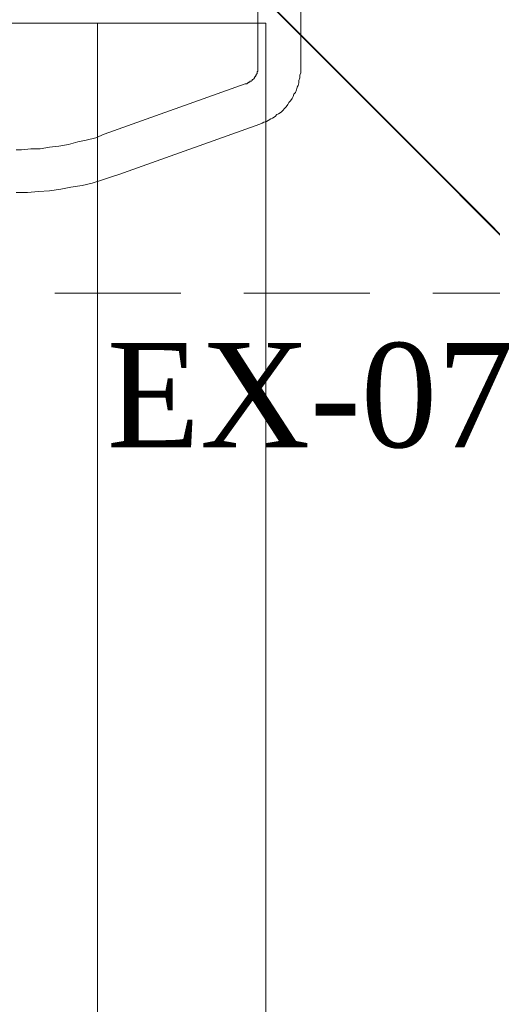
# Model space of a CAD drawing. Extents: x 3940905 to 4145695, y 925352 to 1109797.
# Tile 687 of 1056: x 4031875 to 4032156, y 1100731 to 1101317. Entities that reach past the tile are written whole.
import ezdxf

# ---------------------------------------------------------------- set-up
doc = ezdxf.new("R2010")
doc.units = 0
doc.header["$LTSCALE"] = 750
doc.header["$MEASUREMENT"] = 0
doc.linetypes.add('DASHED', pattern=[0.75, 0.5, -0.25])
doc.layers.get('0').update_dxf_attribs({"linetype": 'CONTINUOUS', "lineweight": 0})
doc.layers.add('CKD Equipments', color=252, linetype='CONTINUOUS', lineweight=0)
doc.layers.add('PDF_A - TEXT', color=7, linetype='CONTINUOUS')
doc.styles.add('CKD_Dimension Text', font='BOOKOS.TTF')

# ---------------------------------------------------------------- blocks, each defined once
blk = doc.blocks.new('3')
at = {"color": 1, "linetype": 'DASHED', "ltscale": 0.2, "const_width": 1}
blk.add_lwpolyline([(4045037.1, 1046868.24), (4044137.1, 1047768.24)], dxfattribs=at)
at = {"color": 1, "linetype": 'DASHED', "ltscale": 0.2}
blk.add_lwpolyline([(4044137.1, 1047768.24), (4045037.1, 1047768.24), (4045037.1, 1046868.24), (4044137.1, 1046868.24)], close=True, dxfattribs=at)

msp = doc.modelspace()

# ---------------------------------------------------------------- linework, layer by layer
at = {"layer": 'CKD Equipments', "color": 252}
for p, q in [((4032016.74, 1101970.98, -7.61), (4032016.74, 1101288.16, -7.61)), ((4032042.18, 1101288.16, -7.61), (4032042.18, 1101970.98, -7.61)), ((4032015.72, 1101284.09, -7.61), (4032015.21, 1101283.58, -7.61)), ((4032016.23, 1101285.11, -7.61), (4032015.72, 1101284.6, -7.61)), ((4032015.72, 1101284.6, -7.61), (4032015.72, 1101284.09, -7.61)), ((4032016.74, 1101286.63, -7.61), (4032016.23, 1101286.12, -7.61)), ((4032016.23, 1101286.12, -7.61), (4032016.23, 1101285.61, -7.61)), ((4032016.23, 1101285.61, -7.61), (4032016.23, 1101285.11, -7.61)), ((4032016.74, 1101288.16, -7.61), (4032016.74, 1101287.65, -7.61)), ((4032016.74, 1101287.65, -7.61), (4032016.74, 1101287.14, -7.61)), ((4032016.74, 1101287.14, -7.61), (4032016.74, 1101286.63, -7.61)), ((4032041.67, 1101284.09, -7.61), (4032042.18, 1101285.61, -7.61)), ((4032041.67, 1101282.56, -7.61), (4032041.67, 1101284.09, -7.61)), ((4032042.18, 1101287.14, -7.61), (4032042.18, 1101288.16, -7.61)), ((4032042.18, 1101285.61, -7.61), (4032042.18, 1101287.14, -7.61)), ((4032009.1, 1101279, -7.61), (4031925.15, 1101248.98, -7.61)), ((4032009.61, 1101279, -7.61), (4032009.1, 1101279, -7.61)), ((4032010.12, 1101279, -7.61), (4032009.61, 1101279, -7.61)), ((4032010.63, 1101279.51, -7.61), (4032010.12, 1101279, -7.61)), ((4032011.14, 1101279.51, -7.61), (4032010.63, 1101279.51, -7.61)), ((4032011.65, 1101280.02, -7.61), (4032011.14, 1101280.02, -7.61)), ((4032011.14, 1101280.02, -7.61), (4032011.14, 1101279.51, -7.61)), ((4032012.16, 1101280.53, -7.61), (4032011.65, 1101280.02, -7.61)), ((4032012.67, 1101280.53, -7.61), (4032012.16, 1101280.53, -7.61)), ((4032013.17, 1101281.03, -7.61), (4032012.67, 1101280.53, -7.61)), ((4032013.68, 1101281.54, -7.61), (4032013.17, 1101281.54, -7.61)), ((4032013.17, 1101281.54, -7.61), (4032013.17, 1101281.03, -7.61)), ((4032014.19, 1101282.05, -7.61), (4032013.68, 1101281.54, -7.61)), ((4032014.7, 1101282.56, -7.61), (4032014.19, 1101282.05, -7.61)), ((4032015.21, 1101283.07, -7.61), (4032014.7, 1101283.07, -7.61)), ((4032014.7, 1101283.07, -7.61), (4032014.7, 1101282.56, -7.61)), ((4032015.21, 1101283.58, -7.61), (4032015.21, 1101283.07, -7.61)), ((4032040.14, 1101276.96, -7.61), (4032040.65, 1101277.98, -7.61)), ((4032040.65, 1101277.98, -7.61), (4032041.16, 1101279.51, -7.61)), ((4032041.16, 1101281.03, -7.61), (4032041.67, 1101282.56, -7.61)), ((4032041.16, 1101279.51, -7.61), (4032041.16, 1101281.03, -7.61)), ((4032037.6, 1101271.37, -7.61), (4032038.11, 1101272.89, -7.61)), ((4032038.11, 1101272.89, -7.61), (4032039.12, 1101273.91, -7.61)), ((4032039.12, 1101273.91, -7.61), (4032039.63, 1101275.44, -7.61)), ((4032039.63, 1101275.44, -7.61), (4032040.14, 1101276.96, -7.61)), ((4032033.53, 1101265.26, -7.61), (4032034.55, 1101266.79, -7.61)), ((4032034.55, 1101266.79, -7.61), (4032035.05, 1101267.81, -7.61)), ((4032035.05, 1101267.81, -7.61), (4032036.07, 1101268.82, -7.61)), ((4032036.07, 1101268.82, -7.61), (4032037.09, 1101270.35, -7.61)), ((4032037.09, 1101270.35, -7.61), (4032037.6, 1101271.37, -7.61)), ((4032026.91, 1101259.66, -7.61), (4032027.93, 1101260.68, -7.61)), ((4032027.93, 1101260.68, -7.61), (4032028.95, 1101261.19, -7.61)), ((4032028.95, 1101261.19, -7.61), (4032030.47, 1101262.21, -7.61)), ((4032030.47, 1101262.21, -7.61), (4032031.49, 1101263.23, -7.61)), ((4032031.49, 1101263.23, -7.61), (4032032.51, 1101264.24, -7.61)), ((4032032.51, 1101264.24, -7.61), (4032033.53, 1101265.26, -7.61)), ((4031933.8, 1101225.07, -7.61), (4032017.75, 1101255.09, -7.61)), ((4032017.75, 1101255.09, -7.61), (4032019.28, 1101255.59, -7.61)), ((4032019.28, 1101255.59, -7.61), (4032020.3, 1101256.1, -7.61)), ((4032020.3, 1101256.1, -7.61), (4032021.82, 1101256.61, -7.61)), ((4032021.82, 1101256.61, -7.61), (4032022.84, 1101257.12, -7.61)), ((4032022.84, 1101257.12, -7.61), (4032024.37, 1101258.14, -7.61)), ((4032024.37, 1101258.14, -7.61), (4032025.39, 1101258.65, -7.61)), ((4032025.39, 1101258.65, -7.61), (4032026.91, 1101259.66, -7.61)), ((4031925.15, 1101248.98, -7.61), (4031920.06, 1101246.94, -7.61)), ((4031903.78, 1101242.87, -7.61), (4031898.18, 1101241.86, -7.61)), ((4031909.38, 1101244.4, -7.61), (4031903.78, 1101242.87, -7.61)), ((4031914.47, 1101245.42, -7.61), (4031909.38, 1101244.4, -7.61)), ((4031920.06, 1101246.94, -7.61), (4031914.47, 1101245.42, -7.61)), ((4031875.8, 1101239.82, -7.61), (4031872.74, 1101239.82, -7.61)), ((4031881.39, 1101240.33, -7.61), (4031875.8, 1101239.82, -7.61)), ((4031886.99, 1101240.33, -7.61), (4031881.39, 1101240.33, -7.61)), ((4031892.59, 1101241.35, -7.61), (4031886.99, 1101240.33, -7.61)), ((4031898.18, 1101241.86, -7.61), (4031892.59, 1101241.35, -7.61)), ((4031930.75, 1101224.05, -7.61), (4031933.8, 1101225.07, -7.61)), ((4031911.92, 1101218.45, -7.61), (4031918.03, 1101219.98, -7.61)), ((4031918.03, 1101219.98, -7.61), (4031924.64, 1101222.01, -7.61)), ((4031924.64, 1101222.01, -7.61), (4031930.75, 1101224.05, -7.61)), ((4031872.74, 1101214.38, -7.61), (4031879.36, 1101214.38, -7.61)), ((4031879.36, 1101214.38, -7.61), (4031885.97, 1101214.89, -7.61)), ((4031885.97, 1101214.89, -7.61), (4031892.59, 1101215.4, -7.61)), ((4031892.59, 1101215.4, -7.61), (4031899.2, 1101216.42, -7.61)), ((4031899.2, 1101216.42, -7.61), (4031905.31, 1101217.43, -7.61)), ((4031905.31, 1101217.43, -7.61), (4031911.92, 1101218.45, -7.61))]:
    msp.add_line(p, q, dxfattribs=at)
at = {"layer": 'CKD Equipments', "color": 252, "true_color": 0x989898}
for p, q in [((4032021.32, 1101315.13, -7.61), (4031280.99, 1101315.13, -7.61)), ((4031921.08, 1100108.73, -7.61), (4031921.08, 1101315.13, -7.61)), ((4032021.32, 1100108.73, -7.61), (4032021.32, 1101315.13, -7.61))]:
    msp.add_line(p, q, dxfattribs=at)

# ---------------------------------------------------------------- block references
msp.add_blockref('3', (-12841.29, 54286.19, -7.61))

# ---------------------------------------------------------------- texts
at = {"layer": 'PDF_A - TEXT', "insert": (4031926.69, 1101124.78), "char_height": 61.963, "width": 784.9726, "attachment_point": 1, "style": 'CKD_Dimension Text'}
msp.add_mtext('EX-07', dxfattribs=at)

doc.saveas('drawing.dxf')
